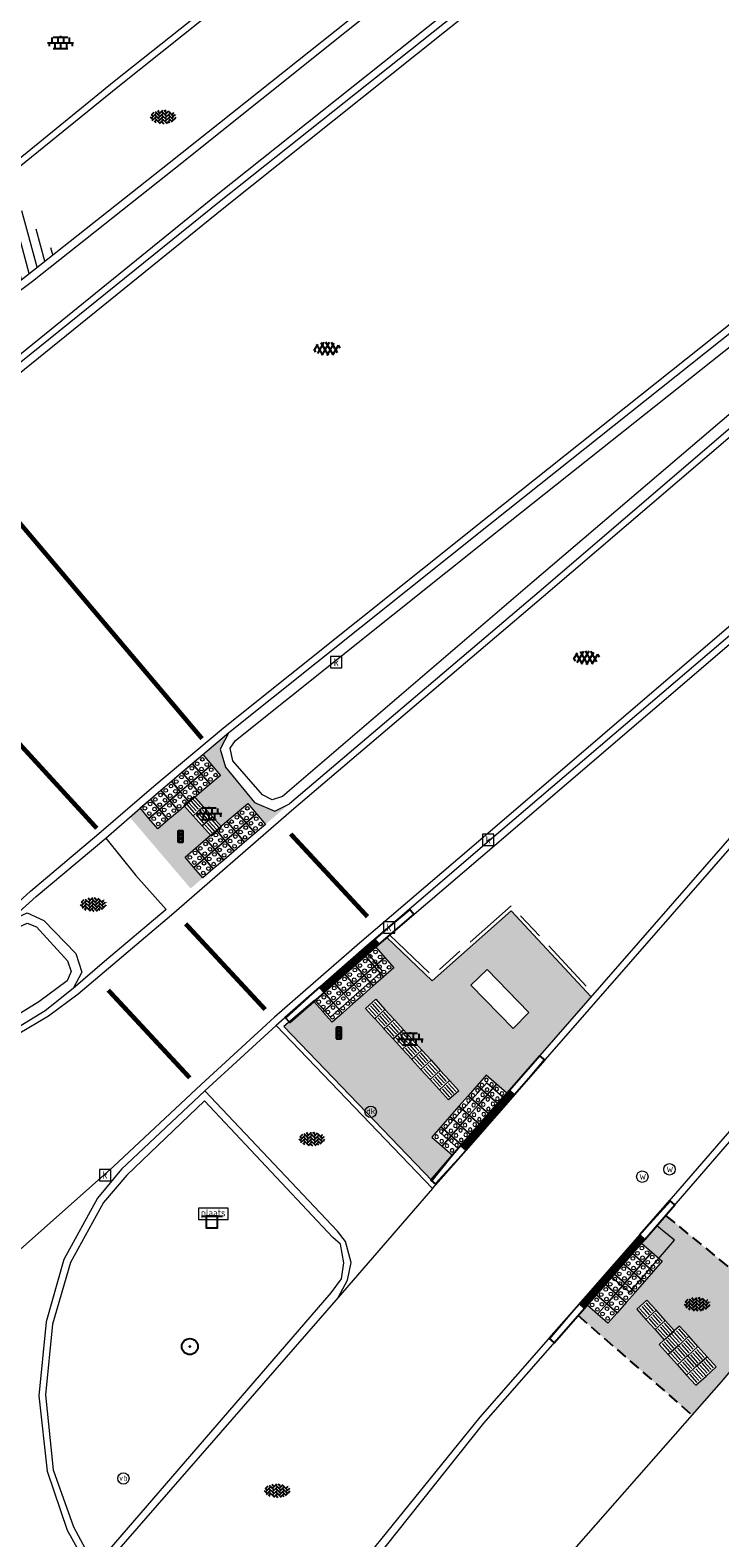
# Model space of a CAD drawing. Header units: metres. Extents: x 187916 to 189411, y 333285 to 334910.
# Tile 315 of 348: x 189040 to 189055, y 333964 to 333997. Entities that reach past the tile are written whole.
import ezdxf
from ezdxf.enums import TextEntityAlignment as Align

# ---------------------------------------------------------------- set-up
doc = ezdxf.new("R2010")
doc.units = ezdxf.units.M
for name, pattern in [('DASHED2', [0.375, 0.25, -0.125]), ('VH-OPSLUITBAND_100X200', [16, 8, -2, 4, -2]), ('VH-TROTTOIRBAND-SO', [15, 5, -2, 2, -2, 2, -2]), ('VW-5050_STREEP', [1, 0.5, -0.5])]:
    doc.linetypes.add(name, pattern=pattern)
for name, color, linetype, lineweight in [('B-ME-GR-BOOM-S', 253, 'Continuous', 25), ('B-ME-IE-MEUBILAIR_WEGMEUBILAIR-S', 253, 'Continuous', 18), ('B-ME-IE-MEUBILAIR_WEGMEUBILAIR_KAST-G', 253, 'Continuous', 18), ('B-ME-IE-MEUBILAIR_WEGMEUBILAIR_VERKEERSLICHT-S', 253, 'Continuous', 25), ('B-ME-RI-HWA_KOLK-S', 253, 'Continuous', 25), ('B-ME-VH-KANTOPSLUITING_ACHTERKANTBAND-G', 253, 'Continuous', 18), ('B-ME-VH-VERHARDING_ASFALT-G', 253, 'Continuous', 18), ('B-ME-VH-VERHARDING_ASFALT-S', 253, 'Continuous', 25), ('B-ME-VH-VERHARDING_BETONSTRAATSTEEN-G', 253, 'Continuous', 18), ('B-ME-VH-VERHARDING_BETONSTRAATSTEEN-S', 253, 'Continuous', 25), ('B-ME-VH-VERHARDING_TEGEL-G', 253, 'Continuous', 18), ('B-ME-VH-VERHARDING_TEGEL-S', 253, 'Continuous', 25), ('B-ME-VW-VERKEERSTEKEN_BORD_ANWB-S', 253, 'Continuous', 25), ('N-WE-VH-HERSTRATEN-A-200', 252, 'Continuous', 18), ('N-WE-VH-KANTOPSLUITING_ELEMENT_VERLOOPBAND-G', 42, 'Continuous', 25), ('N-WE-VH-KANTOPSLUITING_OPSLUITBAND_80X200-G', 30, 'VH-OPSLUITBAND_100X200', 15), ('N-WE-VH-KANTOPSLUITING_TROTTOIRBAND_130X150_ACHTERKANT-G', 7, 'VH-TROTTOIRBAND-SO', 25), ('N-WE-VH-KANTOPSLUITING_VERLOOPBAND-S', 251, 'Continuous', 25), ('N-WE-VH-KANTOPSLUITING_VERLOOPBAND_TBV TEKENING-G', 10, 'Continuous', 25), ('N-WE-VH-KANTOPSLUITING_VOORKANTBAND-G', 7, 'Continuous', 15), ('N-WE-VH-VERHARDING_TEGEL-A', 254, 'Continuous', 5), ('N-WE-VH-VERKEERSTEGEL-S', 7, 'Continuous', 0), ('N-WE-VW-MARKERING_LANGS_STREEP_050050-G', 251, 'VW-5050_STREEP', 0)]:
    doc.layers.add(name, color=color, linetype=linetype, lineweight=lineweight)
doc.layers.add('N-WE-VH-MATERIAALSCHEIDING-G', color=7, linetype='DASHED2')
doc.styles.add('NLCS-ISO', font='NLCS-ISO.ttf')

# ---------------------------------------------------------------- blocks, each defined once
blk = doc.blocks.new('SGR-BOOM_01')
at = {"ltscale": 0.1}
h = blk.add_hatch(color=256, dxfattribs=at)
edge = h.paths.add_edge_path()
edge.add_arc((0, 0), 0.15, 0, 360)
for radius in [2.5, 0.045]:
    blk.add_circle((0, 0), radius)
blk.add_circle((0, 0), 0.15, dxfattribs=at)
blk = doc.blocks.new('SVW-VERKEERSTEKEN_BORD_ANWB-SO')
blk.add_line((-2.75, 0), (2.75, 0))
at = {"flags": 128}
blk.add_lwpolyline([(-1.5, 0), (-1.5, -3), (1.5, -3), (1.5, 0)], close=True, dxfattribs=at)
at = {"style": 'NLCS-ISO'}
blk.add_attdef('AANTAL', text='', height=2.5, dxfattribs=at).set_placement((0, -1.5), align=Align.MIDDLE)
blk = doc.blocks.new('SIE-WEG_VERKEERSLICHT-SO')
at = {"color": 0, "flags": 128}
blk.add_lwpolyline([(-0.22, -0.62), (0.22, -0.62, 0.414214), (0.29, -0.54), (0.29, 0.54, 0.414214), (0.22, 0.62), (-0.22, 0.62, 0.414214), (-0.29, 0.54), (-0.29, -0.54, 0.414214)], format="xyb", close=True, dxfattribs=at)
at = {"color": 0}
for centre in [(0, 0.4), (0, 0), (0, -0.41)]:
    blk.add_circle(centre, 0.166, dxfattribs=at)
for centre in [(0, 0.33), (0, -0.07), (0, -0.48)]:
    blk.add_arc(centre, 0.191, 33.9504, 150.9239, dxfattribs=at)
blk = doc.blocks.new('SIE-WEG_PAAL_DRUKKNOPPAAL-SO')
at = {"color": 0, "linetype": 'ByBlock', "lineweight": 18}
blk.add_circle((0, 0), 1.5, dxfattribs=at)
at = {"color": 0, "linetype": 'ByBlock', "lineweight": 18, "style": 'NLCS-ISO'}
blk.add_text('dk', height=1.5, dxfattribs=at).set_placement((0, 0.15), align=Align.MIDDLE_CENTER)
blk = doc.blocks.new('SIE-WEG_VERKEERSBORD_PLAATSNAAM-SO')
at = {"color": 0, "linetype": 'ByBlock', "lineweight": 18}
blk.add_lwpolyline([(-3.25, -1.25), (3.25, -1.25), (3.25, 1.25), (-3.25, 1.25)], close=True, dxfattribs=at)
at = {"color": 0, "linetype": 'ByBlock', "lineweight": 18, "style": 'NLCS-ISO'}
blk.add_text('plaats', height=1.5, dxfattribs=at).set_placement((0, 0.21), align=Align.MIDDLE_CENTER)
blk = doc.blocks.new('SIE-WEG_PAAL_VERKEERSBORD-SO')
at = {"color": 0, "linetype": 'ByBlock', "lineweight": 18}
blk.add_circle((0, 0), 1.5, dxfattribs=at)
at = {"color": 0, "linetype": 'ByBlock', "lineweight": 18, "style": 'NLCS-ISO'}
blk.add_text('vb', height=1.5, dxfattribs=at).set_placement((0, 0.13), align=Align.MIDDLE_CENTER)
blk = doc.blocks.new('SRI-KOLK-SO')
at = {"color": 0, "linetype": 'ByBlock', "lineweight": 18}
blk.add_lwpolyline([(-1.125, -1.125), (1.125, -1.125), (1.125, 1.125), (-1.125, 1.125)], close=True, dxfattribs=at)
at = {"color": 0, "linetype": 'ByBlock', "lineweight": 18, "style": 'NLCS-ISO'}
blk.add_text('k', height=1.5, dxfattribs=at).set_placement((0, 0), align=Align.MIDDLE_CENTER)
blk = doc.blocks.new('SIE-WEG_STRAATPOT_WATER-SO')
blk.add_circle((0, 0), 0.4)
at = {"style": 'NLCS-ISO'}
blk.add_text('W', height=0.4, dxfattribs=at).set_placement((-0.21, -0.21))
blk = doc.blocks.new('SVH-BSS_KEIFORMAAT_KEPER-SO')
at = {"ltscale": 0.1}
for p, q in [((-5.34, 0.88), (-4.45, 0)), ((-5.2, 0.74), (-4.03, 1.91)), ((-5.2, -0.74), (-2.97, 1.48)), ((-4.81, -1.84), (-2.97, 0)), ((-4.56, 1.6), (-4.45, 1.48)), ((-3.71, 0.74), (-1.48, -1.48)), ((-3.6, 2.11), (-1.48, 0)), ((-2.48, 2.48), (-1.48, 1.48)), ((-2.23, 0.74), (-0.21, 2.76)), ((-2.23, 2.23), (-1.85, 2.61)), ((-2.23, -0.74), (0, 1.48)), ((-2.23, -2.23), (0, 0)), ((-0.74, 2.23), (1.48, 0)), ((-0.74, 0.74), (1.48, -1.48)), ((0.22, 2.75), (1.48, 1.48)), ((0.74, 2.23), (1.2, 2.68)), ((0.74, 0.74), (2.45, 2.45)), ((0.74, -0.74), (2.97, 1.48)), ((0.74, -2.23), (2.97, 0)), ((2.23, 2.23), (4.45, 0)), ((2.23, 0.74), (4.45, -1.48)), ((3.71, 0.74), (4.5, 1.53)), ((3.71, -0.74), (5.25, 0.79)), ((4.22, 1.72), (4.45, 1.48)), ((5.2, 0.74), (5.39, 0.55)), ((-5.73, -0.2), (-4.45, -1.48)), ((-3.89, -2.41), (-2.97, -1.48)), ((-3.71, -0.74), (-1.48, -2.97)), ((-3.71, -2.23), (-3.27, -2.67)), ((-1.59, -3.08), (0, -1.48)), ((-0.74, -0.74), (1.48, -2.97)), ((-0.74, -2.23), (0.21, -3.18)), ((-0.22, -3.19), (0, -2.97)), ((1.36, -3.09), (2.97, -1.48)), ((2.23, -0.74), (3.84, -2.36)), ((2.23, -2.23), (2.78, -2.78)), ((3.71, -2.23), (5.57, -0.37)), ((5.2, -0.74), (5.41, -0.95))]:
    blk.add_line(p, q, dxfattribs=at)
at = {"style": 'NLCS-ISO'}
blk.add_attdef('FORMAAT', text='', height=1.8, dxfattribs=at).set_placement((-5.83, -0.22), align=Align.MIDDLE_RIGHT)
blk.add_attdef('KLEUR', text='', height=1.8, dxfattribs=at).set_placement((5.82, -0.22), align=Align.MIDDLE_LEFT)
at = {"style": 'NLCS-ISO', "flags": 1}
blk.add_attdef('FUNCTIE', text='', height=1.8, dxfattribs=at).set_placement((0.12, -3.58), align=Align.MIDDLE_CENTER)
blk = doc.blocks.new('SVH-TEGEL_300X300_DUN_LINT_KL-SO')
for p, q in [((-2.25, 1.36), (-2.25, 0)), ((-1.9, 1.5), (1.9, 1.5)), ((-1.5, 1.62), (-1.5, 1.5)), ((-0.75, 1.5), (-0.75, 0)), ((0, 1.81), (0, 1.5)), ((0, 0), (0, -1.5)), ((0.75, 1.5), (0.75, 0)), ((1.5, 1.62), (1.5, 1.5)), ((2.25, 1.36), (2.25, 0)), ((-3.39, 0), (3.39, 0)), ((-3, 0), (-3, -0.85)), ((-1.9, -1.5), (1.9, -1.5)), ((-1.5, 0), (-1.5, -1.5)), ((-0.75, -1.5), (-0.75, -1.77)), ((0.75, -1.5), (0.75, -1.77)), ((1.5, 0), (1.5, -1.5)), ((3, 0), (3, -0.85))]:
    blk.add_line(p, q)
blk = doc.blocks.new('SVH-ASFALT-SO')
at = {"ltscale": 0.1}
for p, q in [((-2.72, 1.26), (-3.45, 2.54)), ((-3.36, 2.17), (-1.83, 4.83)), ((0.36, -0.07), (-2.31, 4.55)), ((-1.91, 0.69), (0.95, 5.64)), ((2.75, -0.22), (-0.47, 5.37)), ((0, 0), (3.27, 5.66)), ((4.87, 0.12), (1.65, 5.7)), ((2.18, -0.23), (5.32, 5.22)), ((6.7, 0.95), (4.04, 5.55)), ((4.66, 0.07), (7.07, 4.25)), ((7.83, 2.99), (7.15, 4.18))]:
    blk.add_line(p, q, dxfattribs=at)
at = {"style": 'NLCS-ISO'}
blk.add_attdef('KLEUR', text='', height=1.8, dxfattribs=at).set_placement((9.49, 2.74), align=Align.MIDDLE_LEFT)
at = {"style": 'NLCS-ISO', "flags": 1}
blk.add_attdef('FUNCTIE', text='', height=1.8, dxfattribs=at).set_placement((0.12, -3.58), align=Align.MIDDLE_CENTER)
blk = doc.blocks.new('DTM')
at = {"layer": 'B-ME-IE-MEUBILAIR_WEGMEUBILAIR_KAST-G', "ltscale": 0.2, "flags": 128}
blk.add_lwpolyline([(189050.818, 333974.825), (189051.163, 333975.176), (189050.248, 333976.118), (189049.893, 333975.778), (189050.818, 333974.825)], dxfattribs=at)
at = {"layer": 'B-ME-VH-KANTOPSLUITING_ACHTERKANTBAND-G', "ltscale": 0.2, "flags": 128}
for points in [[(189070.577, 334018.042), (189062.84, 334012), (189055.667, 334006.303), (189049.768, 334001.617), (189042.1, 333995.524), (189038.73, 333992.778), (189037.296, 333991.754), (189036.185, 333991.146), (189034.181, 333990.548), (189032.287, 333990.374), (189030.112, 333990.504), (189028.107, 333990.832), (189025.442, 333991.481), (189023.444, 333992.036), (189023.459, 333992.123), (189021.82, 333992.902), (189020.143, 333993.967), (189018.842, 333995.007), (189015.757, 333997.67)], [(189071.84, 334016.143), (189064.056, 334010.079), (189057.063, 334004.499), (189050.912, 333999.613), (189043.439, 333993.634), (189040.316, 333991.152), (189039.076, 333990.228), (189038.168, 333989.62), (189037.827, 333989.422), (189037.682, 333989.177), (189037.721, 333988.924), (189038.055, 333988.45), (189038.251, 333988.294), (189038.562, 333988.365), (189044.326, 333993.037), (189050.96, 333998.324), (189058.156, 334004.031), (189065.851, 334010.149), (189072.409, 334015.259)], [(189045.779, 333979.896), (189045.555, 333979.823), (189045.342, 333979.937), (189044.691, 333980.678), (189044.636, 333980.954), (189044.751, 333981.124), (189050.504, 333985.719), (189057.153, 333991.002), (189063.543, 333996.102), (189068.2, 333999.835), (189068.447, 333999.893), (189068.619, 333999.78), (189068.702, 333999.599), (189068.589, 333999.377), (189064.223, 333995.666), (189057.657, 333990.054), (189051.235, 333984.574), (189045.779, 333979.896)], [(189049.045, 333971.5), (189049.617, 333972.202), (189049.245, 333972.532), (189050.241, 333973.641), (189050.605, 333973.316), (189056.859, 333980.481), (189061.487, 333985.759), (189063.915, 333988.595)], [(189059.569, 333986.646), (189055.792, 333983.429), (189050.152, 333978.602), (189047.647, 333976.46), (189047.958, 333976.078), (189046.829, 333975.078), (189046.482, 333975.449), (189045.806, 333974.872), (189049.045, 333971.5)], [(189055.726, 333934.174), (189055.241, 333935.058), (189052.187, 333941.046), (189048.574, 333948.441), (189045.65, 333954.562), (189045.149, 333956.144), (189045.05, 333957.854), (189045.251, 333959.123), (189045.311, 333959.374), (189045.534, 333959.935), (189045.869, 333960.785), (189050.178, 333966.199), (189052.973, 333969.391), (189053.364, 333969.067), (189054.346, 333970.198), (189053.96, 333970.514), (189059.956, 333977.448), (189064.178, 333982.285), (189064.868, 333983.041)], [(189038.71, 333975.139), (189039.078, 333975.806), (189039.496, 333976.474), (189039.985, 333977.026), (189040.199, 333977.127), (189040.402, 333977.052), (189041.08, 333976.309), (189041.163, 333976.073), (189041.071, 333975.869), (189040.455, 333975.409), (189039.81, 333975.012), (189039.097, 333974.655), (189038.853, 333974.718), (189038.705, 333974.886), (189038.71, 333975.139)], [(189046.842, 333969.048), (189047.064, 333969.359), (189047.117, 333969.706), (189047.043, 333970.113), (189046.88, 333970.26), (189044.074, 333973.246), (189042.376, 333971.619), (189041.867, 333971.023), (189041.145, 333969.712), (189040.751, 333968.363), (189040.602, 333966.82), (189040.769, 333965.18), (189041.212, 333963.937), (189041.678, 333963.069), (189046.842, 333969.048)]]:
    blk.add_lwpolyline(points, dxfattribs=at)
at = {"layer": 'B-ME-VH-VERHARDING_ASFALT-G', "ltscale": 0.2, "flags": 128}
for points in [[(189072.579, 334014.985), (189066.009, 334009.862), (189058.336, 334003.771), (189051.115, 333998.046), (189044.5, 333992.758), (189038.72, 333988.084), (189035.746, 333985.708), (189034.487, 333984.915), (189032.938, 333984.179), (189031.81, 333983.886), (189030.449, 333983.701), (189029.117, 333983.693), (189027.491, 333983.944), (189026.103, 333984.38), (189025.183, 333984.751), (189024.122, 333985.277), (189023.142, 333985.856), (189022.557, 333986.284), (189020.602, 333988.011), (189016.82, 333991.258)], [(189038.371, 333975.284), (189038.727, 333975.996), (189039.183, 333976.714), (189039.682, 333977.293), (189040.27, 333977.826), (189041.767, 333979.09), (189042.968, 333980.122), (189044.486, 333981.401), (189050.287, 333986.034), (189056.913, 333991.305)], [(189057.978, 333989.826), (189051.483, 333984.267), (189046.028, 333979.629), (189043.356, 333977.307), (189041.317, 333975.577), (189040.663, 333975.1), (189040.005, 333974.704), (189039.301, 333974.318), (189038.71, 333974.363), (189038.37, 333974.704), (189038.371, 333975.284)], [(189059.351, 333986.861), (189055.58, 333983.65), (189049.956, 333978.828), (189047.46, 333976.696), (189045.601, 333975.075), (189044.001, 333973.601), (189042.085, 333971.814)], [(188991.266, 333925.857), (188997.04, 333931.106), (189003.72, 333937.186), (189010.366, 333943.188), (189015.945, 333948.241), (189018.109, 333950.191), (189021.937, 333953.714), (189025.382, 333956.802), (189029.029, 333960.055), (189032.468, 333963.141), (189036.014, 333966.34), (189039.125, 333969.185), (189042.085, 333971.814)]]:
    blk.add_lwpolyline(points, dxfattribs=at)
at = {"layer": 'B-ME-VH-VERHARDING_BETONSTRAATSTEEN-G', "ltscale": 0.2, "flags": 128}
for points in [[(189070.576, 334017.92), (189062.91, 334011.908), (189055.745, 334006.205), (189049.817, 334001.497), (189042.184, 333995.402), (189038.827, 333992.687), (189037.346, 333991.653), (189036.232, 333991.036), (189034.201, 333990.411), (189032.282, 333990.288), (189030.105, 333990.365), (189028.053, 333990.722), (189025.401, 333991.343), (189023.271, 333991.963), (189021.722, 333992.718), (189020.065, 333993.786), (189018.684, 333994.887), (189015.61, 333997.525)], [(189037.746, 333989.546), (189038.089, 333989.764), (189039.021, 333990.373), (189040.163, 333991.264), (189043.303, 333993.744), (189050.822, 333999.737), (189056.938, 334004.605), (189063.968, 334010.213), (189071.772, 334016.31)], [(189051.05, 333998.185), (189044.402, 333992.896), (189038.618, 333988.234)], [(189055.577, 333934.084), (189052.002, 333940.969), (189048.429, 333948.307), (189045.45, 333954.441), (189044.943, 333956.131), (189044.827, 333957.868), (189045.053, 333959.193), (189045.108, 333959.422), (189045.108, 333959.422), (189045.661, 333960.851), (189050.095, 333966.331), (189053.855, 333970.625), (189059.838, 333977.541), (189064.734, 333983.11), (189068.686, 333987.63), (189073.491, 333993.11), (189075.985, 333995.932), (189076.514, 333996.529), (189077.832, 333997.79), (189079.069, 333998.878), (189084.006, 334003.026)], [(189044.605, 333981.298), (189050.392, 333985.916), (189057.017, 333991.187), (189063.38, 333996.268), (189068.07, 334000.013), (189068.455, 334000.133), (189068.824, 333999.917), (189068.945, 333999.556), (189068.724, 333999.183), (189064.407, 333995.5), (189057.852, 333989.915), (189051.386, 333984.368), (189045.928, 333979.737)], [(189049.053, 333971.331), (189050.708, 333973.219), (189056.976, 333980.392), (189061.625, 333985.673), (189064.081, 333988.507)], [(189059.408, 333986.712), (189055.705, 333983.545), (189050.046, 333978.715), (189047.563, 333976.583), (189045.643, 333974.895), (189044.082, 333973.468), (189042.262, 333971.752), (189041.734, 333971.123), (189041.004, 333969.776), (189040.613, 333968.418), (189040.457, 333966.801), (189040.636, 333965.153), (189041.073, 333963.861), (189041.653, 333962.818)], [(189039.795, 333977.167), (189040.4, 333977.709), (189041.918, 333978.988), (189042.577, 333978.175), (189043.237, 333977.43), (189041.892, 333976.291)], [(189038.52, 333975.192), (189038.861, 333975.912), (189039.3, 333976.601), (189039.795, 333977.167), (189040.201, 333977.355), (189040.563, 333977.19), (189041.263, 333976.464), (189041.392, 333976.059), (189041.207, 333975.7), (189040.593, 333975.215), (189039.916, 333974.8), (189039.916, 333974.8), (189039.22, 333974.452), (189038.754, 333974.503), (189038.519, 333974.776), (189038.52, 333975.192)], [(189041.892, 333976.291), (189041.207, 333975.7)], [(189046.994, 333968.952), (189041.653, 333962.818)]]:
    blk.add_lwpolyline(points, dxfattribs=at)
at = {"layer": 'B-ME-VH-VERHARDING_TEGEL-G', "ltscale": 0.2, "flags": 128}
for points in [[(189041.918, 333978.988), (189043.073, 333979.996), (189044.605, 333981.298), (189044.418, 333980.935), (189044.536, 333980.542), (189045.169, 333979.764), (189045.61, 333979.579), (189045.928, 333979.737)], [(189048.06, 333976.813), (189049.049, 333975.872), (189050.771, 333977.4), (189052.525, 333975.516)], [(189045.643, 333974.895), (189049.053, 333971.331), (189046.994, 333968.952), (189047.198, 333969.325), (189047.276, 333969.711), (189047.157, 333970.171), (189046.983, 333970.401), (189044.082, 333973.468)], [(189058.541, 333970.918), (189055.412, 333967.161), (189051.141, 333962.296), (189047.173, 333957.684), (189048.096, 333956.176)]]:
    blk.add_lwpolyline(points, dxfattribs=at)
at = {"layer": 'B-ME-GR-BOOM-S', "xscale": 0.07, "yscale": 0.07, "zscale": 0.07}
blk.add_blockref('SGR-BOOM_01', (189043.754, 333967.877), dxfattribs=at)
at = {"layer": 'B-ME-IE-MEUBILAIR_WEGMEUBILAIR-S'}
for name, p, xscale, yscale, zscale in [('SIE-WEG_PAAL_DRUKKNOPPAAL-SO', (189047.706, 333973.007), 0.08333333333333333, 0.08333333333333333, 0.08333333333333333), ('SIE-WEG_STRAATPOT_WATER-SO', (189053.64, 333971.589), 0.3125, 0.3125, 0.3125), ('SIE-WEG_STRAATPOT_WATER-SO', (189054.233, 333971.749), 0.3125, 0.3125, 0.3125), ('SIE-WEG_VERKEERSBORD_PLAATSNAAM-SO', (189044.266, 333970.778), 0.1, 0.1, 0.1), ('SIE-WEG_PAAL_VERKEERSBORD-SO', (189042.302, 333964.994), 0.083, 0.083, 0.083)]:
    blk.add_blockref(name, p, dxfattribs=dict(at, xscale=xscale, yscale=yscale, zscale=zscale))
at = {"layer": 'B-ME-IE-MEUBILAIR_WEGMEUBILAIR_VERKEERSLICHT-S', "xscale": 0.2019620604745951, "yscale": 0.2019620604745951, "zscale": 0.2019620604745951}
for p in [(189043.553, 333979.024), (189047.011, 333974.728)]:
    blk.add_blockref('SIE-WEG_VERKEERSLICHT-SO', p, dxfattribs=at)
at = {"layer": 'B-ME-RI-HWA_KOLK-S', "xscale": 0.11, "yscale": 0.11, "zscale": 0.11}
for p in [(189046.954, 333982.832), (189050.274, 333978.949), (189048.107, 333977.036), (189041.902, 333971.625)]:
    blk.add_blockref('SRI-KOLK-SO', p, dxfattribs=at)
at = {"layer": 'B-ME-VH-VERHARDING_ASFALT-S', "xscale": 0.05, "yscale": 0.05, "zscale": 0.05}
for p in [(189046.645, 333989.546), (189052.313, 333982.795)]:
    blk.add_blockref('SVH-ASFALT-SO', p, dxfattribs=at)
at = {"layer": 'B-ME-VH-VERHARDING_BETONSTRAATSTEEN-S', "xscale": 0.05, "yscale": 0.05, "zscale": 0.05}
for p in [(189043.174, 333994.762), (189041.648, 333977.55), (189046.423, 333972.425), (189054.841, 333968.814), (189045.667, 333964.738)]:
    blk.add_blockref('SVH-BSS_KEIFORMAAT_KEPER-SO', p, dxfattribs=at)
at = {"layer": 'B-ME-VH-VERHARDING_TEGEL-S', "xscale": 0.084, "yscale": 0.084, "zscale": 0.084}
for p in [(189040.93, 333996.37), (189044.17, 333979.523), (189048.568, 333974.596)]:
    blk.add_blockref('SVH-TEGEL_300X300_DUN_LINT_KL-SO', p, dxfattribs=at)
at = {"layer": 'B-ME-VW-VERKEERSTEKEN_BORD_ANWB-S', "xscale": 0.08333333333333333, "yscale": 0.08333333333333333, "zscale": 0.08333333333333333}
blk.add_blockref('SVW-VERKEERSTEKEN_BORD_ANWB-SO', (189044.237, 333970.724), dxfattribs=at)
blk = doc.blocks.new('SVH-VERKEERSTEGEL_300X300_NOPPENTEGEL')
blk.add_lwpolyline([(-0.15, 0), (0.15, 0), (0.15, -0.3), (-0.15, -0.3)], close=True)
at = {"lineweight": 0}
for centre in [(-0.075, -0.075), (-0.075, -0.225), (0.075, -0.075), (0.075, -0.225)]:
    blk.add_circle(centre, 0.04, dxfattribs=at)
blk = doc.blocks.new('SVH-VERKEERSTEGEL_300X300_GELEIDETEGEL')
blk.add_lwpolyline([(-0.15, 0), (0.15, 0), (0.15, -0.3), (-0.15, -0.3)], close=True)
at = {"lineweight": 0, "flags": 128}
for points in [[(0.12, -0.06), (-0.12, -0.06)], [(0.12, -0.12), (-0.12, -0.12)], [(0.12, -0.18), (-0.12, -0.18)], [(0.12, -0.24), (-0.12, -0.24)]]:
    blk.add_lwpolyline(points, dxfattribs=at)
blk = doc.blocks.new('SVH-TROTTOIRBAND INRITVERLOOPBAND_130 150X250_LINKS_L1000_HD-MM')
at = {"linetype": 'Continuous', "lineweight": 0}
blk.add_line((0, 20), (1000, 0), dxfattribs=at)
blk.add_lwpolyline([(0, 0), (1000, 0), (1000, 150), (0, 150)], close=True, dxfattribs=at)
blk = doc.blocks.new('SVH-TROTTOIRBAND INRITVERLOOPBAND_130 150X250_RECHTS_L1000_HD-MM')
at = {"linetype": 'Continuous', "lineweight": 0}
blk.add_line((0, 20), (-1000, 0), dxfattribs=at)
blk.add_lwpolyline([(0, 0), (-1000, 0), (-1000, 150), (0, 150)], close=True, dxfattribs=at)
blk = doc.blocks.new('ontwerp Wilhelmina- & Engelenkampstraat')
at = {"layer": 'N-WE-VH-HERSTRATEN-A-200'}
h = blk.add_hatch(dxfattribs=at)
h.set_pattern_fill('AVH-HERSTRATEN-SO', color=256, scale=0.2, angle=45, pattern_type=2)
h.set_pattern_definition([(105, (188105.68291, 334536.56465), (-0.193185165, -0.05176381), [])])
h.paths.add_polyline_path([(189038.7, 333994.475), (189037.902, 333993.873), (189038.753, 333992.782), (189039.531, 333993.411)])
h.paths.add_polyline_path([(189040.023, 333991.155), (189040.163, 333991.264), (189040.808, 333991.773), (189039.666, 333993.237), (189038.889, 333992.608)])
at = {"layer": 'N-WE-VH-VERHARDING_TEGEL-A', "transparency": 33554610}
h = blk.add_hatch(color=256, dxfattribs=at)
h.dxf.hatch_style = 1
h.paths.add_polyline_path([(189044.536, 333980.542), (189044.418, 333980.935), (189044.605, 333981.298), (189044.036, 333980.815), (189044.23, 333980.587), (189044.425, 333980.359), (189044.196, 333980.164), (189043.968, 333979.97), (189043.866, 333979.883), (189044.048, 333979.68), (189044.249, 333979.457), (189044.436, 333979.248), (189044.562, 333979.355), (189044.79, 333979.55), (189045.018, 333979.745), (189045.213, 333979.517), (189045.406, 333979.29), (189045.928, 333979.737), (189045.61, 333979.579), (189045.169, 333979.764)])
h.paths.add_polyline_path([(189044.208, 333979.053), (189044.026, 333979.256), (189043.825, 333979.479), (189043.637, 333979.688), (189043.511, 333979.581), (189043.283, 333979.386), (189043.055, 333979.192), (189042.86, 333979.42), (189042.669, 333979.644), (189042.443, 333979.446), (189043.771, 333977.888), (189044.04, 333978.118), (189043.844, 333978.348), (189043.649, 333978.576), (189043.877, 333978.771), (189044.105, 333978.965)])
h = blk.add_hatch(color=256, dxfattribs=at)
h.dxf.hatch_style = 1
h.paths.add_polyline_path([(189049.049, 333975.872), (189048.061, 333976.813), (189047.892, 333976.668), (189047.819, 333976.605), (189048.015, 333976.382), (189048.214, 333976.156), (189047.988, 333975.958), (189047.763, 333975.76), (189047.538, 333975.562), (189047.312, 333975.364), (189047.087, 333975.166), (189046.862, 333974.968), (189046.664, 333975.193), (189046.466, 333975.418), (189045.939, 333974.955), (189045.923, 333974.972), (189045.806, 333974.872), (189049.022, 333971.524), (189049.492, 333972.059), (189049.266, 333972.257), (189049.041, 333972.455), (189049.239, 333972.68), (189049.436, 333972.906), (189049.634, 333973.132), (189049.832, 333973.357), (189050.03, 333973.583), (189050.227, 333973.808), (189050.453, 333973.611), (189050.678, 333973.413), (189050.737, 333973.48), (189051.395, 333974.233), (189052.525, 333975.516), (189050.771, 333977.4)])
h.paths.add_polyline_path([(189049.025, 333974.133), (189049.226, 333973.911), (189049.428, 333973.689), (189049.63, 333973.467), (189049.407, 333973.265), (189049.206, 333973.487), (189049.004, 333973.71), (189048.803, 333973.932), (189048.601, 333974.154), (189048.4, 333974.376), (189048.198, 333974.598), (189047.996, 333974.821), (189047.795, 333975.043), (189047.593, 333975.265), (189047.816, 333975.467), (189048.017, 333975.244), (189048.219, 333975.022), (189048.42, 333974.8), (189048.622, 333974.578), (189048.823, 333974.356)], flags=0)
h.paths.add_polyline_path([(189049.63, 333973.467), (189049.407, 333973.265), (189047.593, 333975.265), (189047.816, 333975.467)], flags=16)
h.paths.add_polyline_path([(189049.895, 333975.776), (189050.248, 333976.118), (189051.163, 333975.176), (189050.818, 333974.825)], flags=16)
h = blk.add_hatch(color=256, dxfattribs=at)
h.dxf.hatch_style = 1
h.paths.add_polyline_path([(189054.154, 333970.743), (189053.696, 333970.216), (189053.624, 333970.134), (189053.85, 333969.936), (189054.076, 333969.739), (189053.878, 333969.513), (189053.681, 333969.287), (189053.483, 333969.062), (189053.285, 333968.836), (189053.088, 333968.61), (189052.89, 333968.385), (189052.664, 333968.582), (189052.439, 333968.78), (189052.379, 333968.711), (189052.241, 333968.554), (189054.725, 333966.379), (189055.412, 333967.161), (189056.676, 333968.678)])
h.paths.add_polyline_path([(189054.653, 333968.101), (189054.854, 333967.878), (189055.054, 333967.655), (189055.255, 333967.431), (189055.032, 333967.231), (189054.808, 333967.03), (189054.608, 333967.254), (189054.407, 333967.477), (189054.207, 333967.7), (189054.006, 333967.923), (189054.118, 333968.023), (189053.918, 333968.246), (189053.717, 333968.47), (189053.517, 333968.693), (189053.74, 333968.893), (189053.94, 333968.67), (189054.141, 333968.447), (189054.341, 333968.224), (189054.453, 333968.324)], flags=0)
h.paths.add_polyline_path([(189055.255, 333967.431), (189054.808, 333967.03), (189054.006, 333967.923), (189054.118, 333968.023), (189053.517, 333968.693), (189053.74, 333968.893), (189054.341, 333968.224), (189054.453, 333968.324)], flags=16)
at = {"layer": 'N-WE-VH-KANTOPSLUITING_ELEMENT_VERLOOPBAND-G', "const_width": 0.15, "flags": 128}
for points in [[(189046.64, 333975.672), (189047.612, 333976.526), (189047.843, 333976.725)], [(189050.793, 333973.431), (189050.652, 333973.268), (189049.732, 333972.219)], [(189053.64, 333970.265), (189052.322, 333968.761)]]:
    blk.add_lwpolyline(points, dxfattribs=at)
at = {"layer": 'N-WE-VH-KANTOPSLUITING_OPSLUITBAND_80X200-G', "ltscale": 0.15, "flags": 128}
blk.add_lwpolyline([(189048.115, 333976.871), (189049.051, 333975.981), (189050.776, 333977.512), (189052.578, 333975.577)], dxfattribs=at)
at = {"layer": 'N-WE-VH-KANTOPSLUITING_TROTTOIRBAND_130X150_ACHTERKANT-G', "flags": 128}
for points in [[(189046.69, 333975.615), (189047.661, 333976.47), (189047.892, 333976.668)], [(189050.737, 333973.48), (189050.595, 333973.318), (189049.675, 333972.268)], [(189053.696, 333970.216), (189052.379, 333968.711)]]:
    blk.add_lwpolyline(points, dxfattribs=at)
at = {"layer": 'N-WE-VH-KANTOPSLUITING_VERLOOPBAND_TBV TEKENING-G', "flags": 128}
for points in [[(189048.553, 333977.433), (189047.795, 333976.782), (189047.892, 333976.668), (189048.651, 333977.32)], [(189045.84, 333975.068), (189046.591, 333975.728), (189046.69, 333975.615), (189045.939, 333974.955)], [(189051.508, 333974.134), (189050.85, 333973.381), (189050.737, 333973.48), (189051.395, 333974.233)], [(189049.129, 333971.417), (189049.788, 333972.169), (189049.675, 333972.268), (189049.016, 333971.516)], [(189054.24, 333971.07), (189053.583, 333970.315), (189053.697, 333970.216), (189054.353, 333970.971)], [(189051.607, 333968.058), (189052.266, 333968.81), (189052.379, 333968.711), (189051.72, 333967.959)]]:
    blk.add_lwpolyline(points, close=True, dxfattribs=at)
at = {"layer": 'N-WE-VH-KANTOPSLUITING_VOORKANTBAND-G', "ltscale": 0.2, "flags": 128}
for points in [[(189048.06, 333976.813), (189049.049, 333975.872), (189050.771, 333977.4), (189052.525, 333975.516)], [(189046.591, 333975.728), (189047.563, 333976.583), (189047.795, 333976.782)], [(189050.85, 333973.381), (189050.708, 333973.219), (189049.788, 333972.169)], [(189053.583, 333970.315), (189052.266, 333968.81)]]:
    blk.add_lwpolyline(points, dxfattribs=at)
at = {"layer": 'N-WE-VH-MATERIAALSCHEIDING-G', "flags": 128}
for points in [[(189056.676, 333968.678), (189054.147, 333970.748)], [(189052.241, 333968.554), (189054.725, 333966.379)]]:
    blk.add_lwpolyline(points, dxfattribs=at)
at = {"layer": 'N-WE-VH-KANTOPSLUITING_VERLOOPBAND-S'}
for name, p, xscale, yscale, zscale, rotation in [('SVH-TROTTOIRBAND INRITVERLOOPBAND_130 150X250_LINKS_L1000_HD-MM', (189048.553, 333977.433), 0.0009999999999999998, 0.0009999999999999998, 0.0009999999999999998, 220.6506662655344), ('SVH-TROTTOIRBAND INRITVERLOOPBAND_130 150X250_RECHTS_L1000_HD-MM', (189045.84, 333975.068), 0.0009999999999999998, 0.0009999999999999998, 0.0009999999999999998, 221.3208575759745), ('SVH-TROTTOIRBAND INRITVERLOOPBAND_130 150X250_RECHTS_L1000_HD-MM', (189051.508, 333974.134), 0.0009999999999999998, 0.0009999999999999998, 0.0009999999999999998, 48.85198533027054), ('SVH-TROTTOIRBAND INRITVERLOOPBAND_130 150X250_LINKS_L1000_HD-MM', (189049.129, 333971.417), 0.0009999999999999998, 0.0009999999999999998, 0.0009999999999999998, 48.76255178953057), ('SVH-TROTTOIRBAND INRITVERLOOPBAND_130 150X250_LINKS_L1000_HD-MM', (189054.24, 333971.07), 0.001, 0.001, 0.001, 228.9953752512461), ('SVH-TROTTOIRBAND INRITVERLOOPBAND_130 150X250_RECHTS_L1000_HD-MM', (189051.607, 333968.058), 0.0009999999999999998, 0.0009999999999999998, 0.0009999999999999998, 228.7932990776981)]:
    blk.add_blockref(name, p, dxfattribs=dict(at, xscale=xscale, yscale=yscale, zscale=zscale, rotation=rotation))
at = {"layer": 'N-WE-VH-VERKEERSTEGEL-S'}
for name, p, rotation in [('SVH-VERKEERSTEGEL_300X300_NOPPENTEGEL', (189043.693, 333980.524), 40.42839340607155), ('SVH-VERKEERSTEGEL_300X300_NOPPENTEGEL', (189043.921, 333980.718), 40.42839340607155), ('SVH-VERKEERSTEGEL_300X300_NOPPENTEGEL', (189043.465, 333980.329), 40.42839340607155), ('SVH-VERKEERSTEGEL_300X300_NOPPENTEGEL', (189043.888, 333980.295), 40.42839340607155), ('SVH-VERKEERSTEGEL_300X300_NOPPENTEGEL', (189044.116, 333980.49), 40.42839340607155), ('SVH-VERKEERSTEGEL_300X300_NOPPENTEGEL', (189043.008, 333979.94), 40.42839340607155), ('SVH-VERKEERSTEGEL_300X300_NOPPENTEGEL', (189043.236, 333980.135), 40.42839340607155), ('SVH-VERKEERSTEGEL_300X300_NOPPENTEGEL', (189043.431, 333979.906), 40.42839340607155), ('SVH-VERKEERSTEGEL_300X300_NOPPENTEGEL', (189043.659, 333980.101), 40.42839340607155), ('SVH-VERKEERSTEGEL_300X300_NOPPENTEGEL', (189042.78, 333979.746), 40.42839340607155), ('SVH-VERKEERSTEGEL_300X300_NOPPENTEGEL', (189043.203, 333979.712), 40.42839340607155), ('SVH-VERKEERSTEGEL_300X300_NOPPENTEGEL', (189044.904, 333979.647), 40.50493353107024), ('SVH-VERKEERSTEGEL_300X300_NOPPENTEGEL', (189042.974, 333979.517), 40.42839340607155), ('SVH-VERKEERSTEGEL_300X300_NOPPENTEGEL', (189044.448, 333979.258), 40.50493353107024), ('SVH-VERKEERSTEGEL_300X300_NOPPENTEGEL', (189044.676, 333979.453), 40.50493353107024), ('SVH-VERKEERSTEGEL_300X300_NOPPENTEGEL', (189044.871, 333979.225), 40.50493353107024), ('SVH-VERKEERSTEGEL_300X300_NOPPENTEGEL', (189045.099, 333979.419), 40.50493353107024), ('SVH-VERKEERSTEGEL_300X300_NOPPENTEGEL', (189043.991, 333978.868), 40.50493353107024), ('SVH-VERKEERSTEGEL_300X300_NOPPENTEGEL', (189044.219, 333979.063), 40.50493353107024), ('SVH-VERKEERSTEGEL_300X300_NOPPENTEGEL', (189044.642, 333979.03), 40.50493353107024), ('SVH-VERKEERSTEGEL_300X300_NOPPENTEGEL', (189043.763, 333978.673), 40.50493353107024), ('SVH-VERKEERSTEGEL_300X300_NOPPENTEGEL', (189044.186, 333978.64), 40.50493353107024), ('SVH-VERKEERSTEGEL_300X300_NOPPENTEGEL', (189044.414, 333978.835), 40.50493353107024), ('SVH-VERKEERSTEGEL_300X300_NOPPENTEGEL', (189043.958, 333978.445), 40.50493353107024), ('SVH-VERKEERSTEGEL_300X300_NOPPENTEGEL', (189047.479, 333976.31), 41.32085737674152), ('SVH-VERKEERSTEGEL_300X300_NOPPENTEGEL', (189047.705, 333976.508), 41.32085737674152), ('SVH-VERKEERSTEGEL_300X300_NOPPENTEGEL', (189047.903, 333976.283), 41.32085737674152), ('SVH-VERKEERSTEGEL_300X300_NOPPENTEGEL', (189047.029, 333975.914), 41.32085737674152), ('SVH-VERKEERSTEGEL_300X300_NOPPENTEGEL', (189047.254, 333976.112), 41.32085737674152), ('SVH-VERKEERSTEGEL_300X300_NOPPENTEGEL', (189047.677, 333976.084), 41.32085737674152), ('SVH-VERKEERSTEGEL_300X300_NOPPENTEGEL', (189046.803, 333975.716), 41.32085737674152), ('SVH-VERKEERSTEGEL_300X300_NOPPENTEGEL', (189047.227, 333975.688), 41.32085737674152), ('SVH-VERKEERSTEGEL_300X300_NOPPENTEGEL', (189047.452, 333975.886), 41.32085737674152), ('SVH-VERKEERSTEGEL_300X300_NOPPENTEGEL', (189046.578, 333975.517), 41.32085737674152), ('SVH-VERKEERSTEGEL_300X300_NOPPENTEGEL', (189046.776, 333975.292), 41.32085737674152), ('SVH-VERKEERSTEGEL_300X300_NOPPENTEGEL', (189047.002, 333975.49), 41.32085737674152), ('SVH-VERKEERSTEGEL_300X300_GELEIDETEGEL', (189047.916, 333975.355), 312.2119268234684), ('SVH-VERKEERSTEGEL_300X300_GELEIDETEGEL', (189048.118, 333975.133), 312.2119268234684), ('SVH-VERKEERSTEGEL_300X300_GELEIDETEGEL', (189048.319, 333974.911), 312.2119268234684), ('SVH-VERKEERSTEGEL_300X300_GELEIDETEGEL', (189048.521, 333974.689), 312.2119268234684), ('SVH-VERKEERSTEGEL_300X300_GELEIDETEGEL', (189048.723, 333974.467), 312.2119268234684), ('SVH-VERKEERSTEGEL_300X300_GELEIDETEGEL', (189048.924, 333974.244), 312.2119268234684), ('SVH-VERKEERSTEGEL_300X300_GELEIDETEGEL', (189049.126, 333974.022), 312.2119268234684), ('SVH-VERKEERSTEGEL_300X300_GELEIDETEGEL', (189049.327, 333973.8), 312.2119268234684), ('SVH-VERKEERSTEGEL_300X300_GELEIDETEGEL', (189049.529, 333973.578), 312.2119268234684), ('SVH-VERKEERSTEGEL_300X300_NOPPENTEGEL', (189053.526, 333970.021), 48.793299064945), ('SVH-VERKEERSTEGEL_300X300_NOPPENTEGEL', (189053.328, 333969.795), 48.793299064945), ('SVH-VERKEERSTEGEL_300X300_NOPPENTEGEL', (189053.751, 333969.824), 48.793299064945), ('SVH-VERKEERSTEGEL_300X300_NOPPENTEGEL', (189052.933, 333969.344), 48.793299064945), ('SVH-VERKEERSTEGEL_300X300_NOPPENTEGEL', (189053.13, 333969.57), 48.793299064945), ('SVH-VERKEERSTEGEL_300X300_NOPPENTEGEL', (189053.356, 333969.372), 48.793299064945), ('SVH-VERKEERSTEGEL_300X300_NOPPENTEGEL', (189053.554, 333969.598), 48.793299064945), ('SVH-VERKEERSTEGEL_300X300_NOPPENTEGEL', (189052.735, 333969.118), 48.793299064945), ('SVH-VERKEERSTEGEL_300X300_NOPPENTEGEL', (189053.158, 333969.146), 48.793299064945), ('SVH-VERKEERSTEGEL_300X300_NOPPENTEGEL', (189052.537, 333968.893), 48.793299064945), ('SVH-VERKEERSTEGEL_300X300_NOPPENTEGEL', (189052.763, 333968.695), 48.793299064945), ('SVH-VERKEERSTEGEL_300X300_NOPPENTEGEL', (189052.961, 333968.921), 48.793299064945)]:
    blk.add_blockref(name, p, dxfattribs=dict(at, rotation=rotation))
for name, p, xscale, rotation in [('SVH-VERKEERSTEGEL_300X300_GELEIDETEGEL', (189043.948, 333979.791), -1, 311.9388924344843), ('SVH-VERKEERSTEGEL_300X300_GELEIDETEGEL', (189044.148, 333979.568), -1, 311.9388924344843), ('SVH-VERKEERSTEGEL_300X300_GELEIDETEGEL', (189044.349, 333979.345), -1, 311.9388924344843), ('SVH-VERKEERSTEGEL_300X300_NOPPENTEGEL', (189050.354, 333973.498), -0.9999999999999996, 228.7625517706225), ('SVH-VERKEERSTEGEL_300X300_NOPPENTEGEL', (189050.156, 333973.272), -0.9999999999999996, 228.7625517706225), ('SVH-VERKEERSTEGEL_300X300_NOPPENTEGEL', (189050.382, 333973.075), -0.9999999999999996, 228.7625517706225), ('SVH-VERKEERSTEGEL_300X300_NOPPENTEGEL', (189050.58, 333973.3), -0.9999999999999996, 228.7625517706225), ('SVH-VERKEERSTEGEL_300X300_NOPPENTEGEL', (189049.761, 333972.821), -0.9999999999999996, 228.7625517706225), ('SVH-VERKEERSTEGEL_300X300_NOPPENTEGEL', (189049.959, 333973.047), -0.9999999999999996, 228.7625517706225), ('SVH-VERKEERSTEGEL_300X300_NOPPENTEGEL', (189050.184, 333972.849), -0.9999999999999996, 228.7625517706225), ('SVH-VERKEERSTEGEL_300X300_NOPPENTEGEL', (189049.563, 333972.596), -0.9999999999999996, 228.7625517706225), ('SVH-VERKEERSTEGEL_300X300_NOPPENTEGEL', (189049.789, 333972.398), -0.9999999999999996, 228.7625517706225), ('SVH-VERKEERSTEGEL_300X300_NOPPENTEGEL', (189049.986, 333972.623), -0.9999999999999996, 228.7625517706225), ('SVH-VERKEERSTEGEL_300X300_NOPPENTEGEL', (189049.365, 333972.37), -0.9999999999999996, 228.7625517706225), ('SVH-VERKEERSTEGEL_300X300_NOPPENTEGEL', (189049.591, 333972.172), -0.9999999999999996, 228.7625517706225), ('SVH-VERKEERSTEGEL_300X300_GELEIDETEGEL', (189053.84, 333968.782), -1, 311.9388924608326), ('SVH-VERKEERSTEGEL_300X300_GELEIDETEGEL', (189054.04, 333968.559), -1, 311.9388924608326), ('SVH-VERKEERSTEGEL_300X300_GELEIDETEGEL', (189054.241, 333968.335), -1, 311.9388924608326), ('SVH-VERKEERSTEGEL_300X300_GELEIDETEGEL', (189054.33, 333968.012), -1, 311.9388924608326), ('SVH-VERKEERSTEGEL_300X300_GELEIDETEGEL', (189054.553, 333968.212), -1, 311.9388924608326), ('SVH-VERKEERSTEGEL_300X300_GELEIDETEGEL', (189054.754, 333967.989), -1, 311.9388924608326), ('SVH-VERKEERSTEGEL_300X300_GELEIDETEGEL', (189054.53, 333967.789), -1, 311.9388924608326), ('SVH-VERKEERSTEGEL_300X300_GELEIDETEGEL', (189054.954, 333967.766), -1, 311.9388924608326), ('SVH-VERKEERSTEGEL_300X300_GELEIDETEGEL', (189054.731, 333967.566), -1, 311.9388924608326), ('SVH-VERKEERSTEGEL_300X300_GELEIDETEGEL', (189054.931, 333967.342), -1, 311.9388924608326), ('SVH-VERKEERSTEGEL_300X300_GELEIDETEGEL', (189055.155, 333967.543), -1, 311.9388924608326)]:
    blk.add_blockref(name, p, dxfattribs=dict(at, xscale=xscale, rotation=rotation))
blk = doc.blocks.new('markering')
at = {"layer": 'N-WE-VW-MARKERING_LANGS_STREEP_050050-G', "const_width": 0.1, "flags": 128}
for points in [[(189044.021, 333981.163), (189038.533, 333987.654)], [(189041.721, 333979.203), (189035.982, 333985.473)], [(189047.635, 333977.272), (189045.957, 333979.079)], [(189045.4, 333975.243), (189043.663, 333977.114)], [(189043.753, 333973.749), (189041.972, 333975.666)]]:
    blk.add_lwpolyline(points, dxfattribs=at)

msp = doc.modelspace()

# ---------------------------------------------------------------- block references
msp.add_blockref('DTM', (0, 0))

# ---------------------------------------------------------------- next in the draw order: block references
msp.add_blockref('ontwerp Wilhelmina- & Engelenkampstraat', (0, 0))

# ---------------------------------------------------------------- next in the draw order: block references
msp.add_blockref('markering', (0, 0))

doc.saveas('drawing.dxf')
